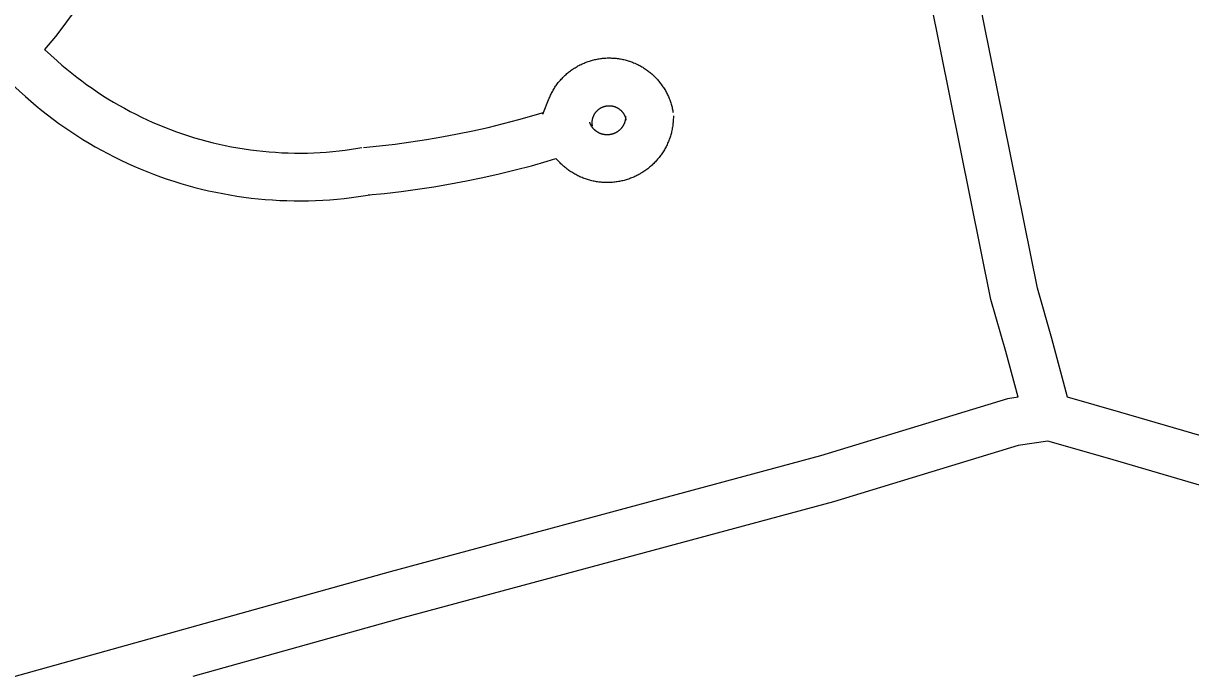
# Model space of a CAD drawing. Extents: x 3540316 to 3578335, y 553172 to 578787.
# Drawn here: x 3544859 to 3545592, y 574758 to 575168 of the extents above; entities that cross this region are included whole.
import ezdxf

# ---------------------------------------------------------------- set-up
doc = ezdxf.new("R2010")
doc.units = 0
doc.layers.add('V-ROAD-CNTR', color=7, linetype='Continuous')

msp = doc.modelspace()

# ---------------------------------------------------------------- linework, layer by layer
at = {"layer": 'V-ROAD-CNTR'}
for points in [[(3545515.08, 574933.39), (3545505.22, 574970.14), (3545496.17, 575001.75), (3545445.63, 575253.03), (3545391.43, 575496.93), (3545363.26, 575638.96)], [(3545484.04, 574933.32), (3545476.31, 574962.12), (3545467, 574994.66), (3545416.28, 575246.82), (3545362.07, 575490.75), (3545333.81, 575633.25)], [(3544939.26, 575259.81), (3544938.67, 575258.42), (3544935.49, 575251.44), (3544932.27, 575244.5), (3544928.86, 575237.6), (3544925.36, 575230.73), (3544921.72, 575223.95), (3544917.96, 575217.26), (3544914.13, 575210.66), (3544910.15, 575204.01), (3544906.03, 575197.53), (3544901.84, 575191.1), (3544897.52, 575184.72), (3544893.07, 575178.42), (3544888.55, 575172.25), (3544883.93, 575166.16), (3544879.19, 575160.08), (3544872.42, 575151.82)], [(3544872.42, 575151.82), (3544880.31, 575144.69), (3544883.31, 575142.04), (3544886.32, 575139.5), (3544889.41, 575136.98), (3544892.56, 575134.5), (3544895.76, 575132.08), (3544898.97, 575129.71), (3544902.2, 575127.43), (3544905.48, 575125.21), (3544908.86, 575123), (3544912.23, 575120.87), (3544915.65, 575118.8), (3544919.07, 575116.8), (3544922.56, 575114.86), (3544926.09, 575112.96), (3544929.63, 575111.13), (3544933.18, 575109.39), (3544936.82, 575107.68), (3544940.44, 575106.04), (3544944.11, 575104.48), (3544947.82, 575102.95), (3544951.55, 575101.51), (3544955.26, 575100.13), (3544959.01, 575098.84), (3544962.85, 575097.58), (3544966.65, 575096.39), (3544970.46, 575095.28), (3544974.28, 575094.24), (3544978.21, 575093.25), (3544982.07, 575092.33), (3544985.93, 575091.51), (3544989.89, 575090.73), (3544993.84, 575090), (3544997.71, 575089.37), (3545001.7, 575088.81), (3545005.64, 575088.3), (3545009.62, 575087.88), (3545013.6, 575087.5), (3545017.56, 575087.21), (3545021.55, 575086.99), (3545025.54, 575086.83), (3545029.51, 575086.74), (3545033.5, 575086.75), (3545037.5, 575086.78), (3545041.48, 575086.92), (3545045.5, 575087.1), (3545049.41, 575087.36), (3545053.42, 575087.71), (3545057.43, 575088.11), (3545061.35, 575088.56), (3545065.28, 575089.11), (3545069.3, 575089.73), (3545071.78, 575090.15)], [(3545185.51, 575111.18), (3545189.47, 575121.22), (3545189.76, 575121.89), (3545190.02, 575122.48), (3545190.32, 575123.15), (3545190.65, 575123.84), (3545190.95, 575124.42), (3545191.27, 575125.03), (3545191.63, 575125.69), (3545191.98, 575126.3), (3545192.35, 575126.93), (3545192.71, 575127.51), (3545193.08, 575128.09), (3545193.5, 575128.72), (3545193.9, 575129.29), (3545194.29, 575129.84), (3545194.74, 575130.44), (3545195.17, 575131), (3545195.6, 575131.54), (3545196.06, 575132.09), (3545196.52, 575132.62), (3545197.01, 575133.18), (3545197.49, 575133.69), (3545197.94, 575134.17), (3545198.47, 575134.71), (3545199, 575135.21), (3545199.47, 575135.66), (3545200.01, 575136.16), (3545200.57, 575136.65), (3545201.1, 575137.1), (3545201.61, 575137.51), (3545202.19, 575137.97), (3545202.78, 575138.42), (3545203.34, 575138.83), (3545203.91, 575139.23), (3545204.51, 575139.65), (3545205.11, 575140.04), (3545205.67, 575140.39), (3545206.3, 575140.78), (3545206.93, 575141.14), (3545207.53, 575141.48), (3545208.16, 575141.82), (3545208.79, 575142.14), (3545209.43, 575142.46), (3545210.08, 575142.76), (3545210.69, 575143.04), (3545211.35, 575143.33), (3545212.04, 575143.61), (3545212.7, 575143.86), (3545213.33, 575144.1), (3545214.01, 575144.34), (3545214.68, 575144.56), (3545215.39, 575144.78), (3545216.07, 575144.98), (3545216.71, 575145.16), (3545217.44, 575145.34), (3545218.13, 575145.5), (3545218.77, 575145.64), (3545219.5, 575145.79), (3545220.2, 575145.92), (3545220.91, 575146.03), (3545221.64, 575146.14), (3545222.3, 575146.22), (3545223, 575146.3), (3545223.75, 575146.37), (3545224.42, 575146.42), (3545225.1, 575146.46), (3545225.87, 575146.49), (3545226.58, 575146.51), (3545227.28, 575146.51)], [(3545227.28, 575146.51), (3545227.95, 575146.5), (3545228.66, 575146.48), (3545229.41, 575146.45), (3545230.13, 575146.4), (3545230.81, 575146.34), (3545231.5, 575146.28), (3545232.22, 575146.19), (3545232.93, 575146.1), (3545233.64, 575145.98), (3545234.31, 575145.87), (3545235.02, 575145.74), (3545235.74, 575145.59), (3545236.41, 575145.44), (3545237.1, 575145.27), (3545237.8, 575145.08), (3545238.47, 575144.9), (3545239.12, 575144.7), (3545239.83, 575144.48), (3545240.54, 575144.23), (3545241.16, 575144.01), (3545241.81, 575143.77), (3545242.49, 575143.5), (3545243.16, 575143.21), (3545243.77, 575142.95), (3545244.44, 575142.64), (3545245.12, 575142.31), (3545245.7, 575142.02), (3545246.32, 575141.7), (3545247, 575141.33), (3545247.59, 575140.99), (3545248.19, 575140.63), (3545248.79, 575140.26), (3545249.38, 575139.89), (3545250, 575139.47), (3545250.57, 575139.07), (3545251.13, 575138.67), (3545251.73, 575138.23), (3545252.27, 575137.8), (3545252.82, 575137.37), (3545253.38, 575136.9), (3545253.91, 575136.45), (3545254.47, 575135.95), (3545254.97, 575135.48), (3545255.44, 575135.03), (3545256, 575134.49), (3545256.5, 575133.97), (3545256.94, 575133.5), (3545257.44, 575132.96), (3545257.93, 575132.39), (3545258.38, 575131.86), (3545258.8, 575131.34), (3545259.26, 575130.77), (3545259.69, 575130.2), (3545260.11, 575129.63), (3545260.52, 575129.05), (3545260.92, 575128.47), (3545261.31, 575127.87), (3545261.68, 575127.28), (3545262.06, 575126.65), (3545262.42, 575126.05), (3545262.75, 575125.45), (3545263.1, 575124.81), (3545263.43, 575124.18), (3545263.75, 575123.52), (3545264.05, 575122.89), (3545264.32, 575122.28), (3545264.61, 575121.62), (3545264.89, 575120.93), (3545265.15, 575120.25), (3545265.39, 575119.62), (3545265.62, 575118.97), (3545265.84, 575118.3), (3545266.07, 575117.57), (3545266.26, 575116.88), (3545266.44, 575116.26), (3545266.62, 575115.54), (3545266.78, 575114.84), (3545266.93, 575114.2), (3545267.07, 575113.47), (3545267.2, 575112.74), (3545267.28, 575112.28)], [(3544852.38, 575129.49), (3544860.31, 575122.33), (3544863.69, 575119.33), (3544867.18, 575116.39), (3544870.66, 575113.56), (3544874.23, 575110.75), (3544877.79, 575108.06), (3544881.4, 575105.39), (3544885.15, 575102.75), (3544888.88, 575100.22), (3544892.62, 575097.78), (3544896.43, 575095.36), (3544900.31, 575093.01), (3544904.2, 575090.74), (3544908.17, 575088.53), (3544912.11, 575086.42), (3544916.13, 575084.34), (3544920.2, 575082.34), (3544924.26, 575080.44), (3544928.37, 575078.57), (3544932.53, 575076.8), (3544936.71, 575075.08), (3544940.9, 575073.46), (3544945.15, 575071.88), (3544949.45, 575070.4), (3544953.69, 575069.01), (3544957.97, 575067.67), (3544962.33, 575066.4), (3544966.71, 575065.21), (3544971.06, 575064.12), (3544975.45, 575063.07), (3544979.92, 575062.11), (3544984.29, 575061.25), (3544988.72, 575060.44), (3544993.2, 575059.71), (3544997.67, 575059.08), (3545002.16, 575058.5), (3545006.62, 575058.03), (3545011.08, 575057.6), (3545015.65, 575057.27), (3545020.12, 575057.02), (3545024.6, 575056.85), (3545029.17, 575056.74), (3545033.66, 575056.75), (3545038.15, 575056.79), (3545042.66, 575056.94), (3545047.18, 575057.14), (3545051.71, 575057.45), (3545056.19, 575057.84), (3545060.63, 575058.28), (3545065.17, 575058.8), (3545069.64, 575059.43), (3545074.07, 575060.11), (3545076.79, 575060.57)], [(3545216.63, 575103.94), (3545216.58, 575104.21), (3545216.56, 575104.36), (3545216.53, 575104.59), (3545216.51, 575104.79), (3545216.5, 575104.92), (3545216.48, 575105.15), (3545216.47, 575105.36), (3545216.46, 575105.49), (3545216.46, 575105.67), (3545216.46, 575105.87), (3545216.46, 575106.09), (3545216.47, 575106.28), (3545216.47, 575106.42), (3545216.48, 575106.6), (3545216.5, 575106.81), (3545216.52, 575107.01), (3545216.54, 575107.18), (3545216.57, 575107.36), (3545216.59, 575107.54), (3545216.63, 575107.74), (3545216.66, 575107.92), (3545216.69, 575108.08), (3545216.74, 575108.28), (3545216.78, 575108.46), (3545216.83, 575108.65), (3545216.88, 575108.82), (3545216.94, 575109.01), (3545216.99, 575109.17), (3545217.04, 575109.31), (3545217.12, 575109.54), (3545217.19, 575109.73), (3545217.24, 575109.86), (3545217.31, 575110.02), (3545217.41, 575110.24), (3545217.48, 575110.39), (3545217.53, 575110.51), (3545217.64, 575110.73), (3545217.74, 575110.91), (3545217.81, 575111.03), (3545217.91, 575111.21), (3545217.99, 575111.35), (3545218.1, 575111.53), (3545218.21, 575111.71), (3545218.29, 575111.82), (3545218.4, 575111.98), (3545218.53, 575112.16), (3545218.62, 575112.28), (3545218.74, 575112.43), (3545218.87, 575112.59), (3545218.97, 575112.72), (3545219.11, 575112.88), (3545219.21, 575112.99), (3545219.34, 575113.14), (3545219.5, 575113.31), (3545219.6, 575113.41), (3545219.72, 575113.52), (3545219.9, 575113.69), (3545220.02, 575113.8), (3545220.13, 575113.9), (3545220.28, 575114.03), (3545220.47, 575114.18), (3545220.6, 575114.28), (3545220.72, 575114.37), (3545220.88, 575114.49), (3545221.05, 575114.61), (3545221.18, 575114.7), (3545221.33, 575114.8), (3545221.53, 575114.92), (3545221.66, 575115.01), (3545221.81, 575115.09), (3545221.99, 575115.19), (3545222.15, 575115.28), (3545222.31, 575115.36), (3545222.47, 575115.44), (3545222.64, 575115.52), (3545222.84, 575115.61), (3545223.01, 575115.68), (3545223.14, 575115.74), (3545223.32, 575115.81), (3545223.53, 575115.89), (3545223.69, 575115.94), (3545223.87, 575116), (3545224.02, 575116.05), (3545224.21, 575116.1), (3545224.42, 575116.16), (3545224.56, 575116.2), (3545224.75, 575116.24), (3545224.98, 575116.29), (3545225.13, 575116.32), (3545225.31, 575116.35), (3545225.49, 575116.38), (3545225.64, 575116.41), (3545225.87, 575116.44), (3545226.07, 575116.46), (3545226.2, 575116.47), (3545226.43, 575116.49), (3545226.64, 575116.5), (3545226.77, 575116.5), (3545226.95, 575116.51), (3545227.15, 575116.51)], [(3545227.15, 575116.51), (3545227.38, 575116.51), (3545227.56, 575116.5), (3545227.7, 575116.49), (3545227.88, 575116.48), (3545228.09, 575116.46), (3545228.29, 575116.45), (3545228.47, 575116.42), (3545228.64, 575116.4), (3545228.82, 575116.37), (3545229.02, 575116.34), (3545229.2, 575116.31), (3545229.36, 575116.27), (3545229.56, 575116.23), (3545229.74, 575116.18), (3545229.91, 575116.14), (3545230.1, 575116.08), (3545230.31, 575116.02), (3545230.45, 575115.98), (3545230.6, 575115.93), (3545230.82, 575115.85), (3545231, 575115.78), (3545231.15, 575115.72), (3545231.31, 575115.66), (3545231.53, 575115.56), (3545231.67, 575115.49), (3545231.8, 575115.43), (3545232.02, 575115.32), (3545232.19, 575115.23), (3545232.3, 575115.17), (3545232.49, 575115.06), (3545232.65, 575114.97), (3545232.82, 575114.86), (3545232.98, 575114.76), (3545233.11, 575114.68), (3545233.27, 575114.56), (3545233.43, 575114.44), (3545233.56, 575114.35), (3545233.72, 575114.22), (3545233.88, 575114.1), (3545234.01, 575113.99), (3545234.16, 575113.86), (3545234.27, 575113.77), (3545234.42, 575113.62), (3545234.6, 575113.45), (3545234.68, 575113.37), (3545234.8, 575113.25), (3545234.98, 575113.06), (3545235.08, 575112.95), (3545235.18, 575112.83), (3545235.31, 575112.68), (3545235.45, 575112.51), (3545235.55, 575112.38), (3545235.66, 575112.24), (3545235.77, 575112.09), (3545235.88, 575111.93), (3545235.99, 575111.77), (3545236.09, 575111.62), (3545236.2, 575111.45), (3545236.28, 575111.32), (3545236.38, 575111.14), (3545236.48, 575110.96), (3545236.56, 575110.82), (3545236.65, 575110.65), (3545236.72, 575110.51), (3545236.8, 575110.32), (3545236.9, 575110.12), (3545236.97, 575109.96), (3545237.02, 575109.82), (3545237.09, 575109.66), (3545237.16, 575109.45), (3545237.23, 575109.26), (3545237.29, 575109.08), (3545237.33, 575108.95), (3545237.38, 575108.78), (3545237.44, 575108.54), (3545237.48, 575108.39), (3545237.52, 575108.22), (3545237.58, 575107.98), (3545237.6, 575107.84), (3545237.63, 575107.68), (3545237.68, 575107.42)], [(3545072.85, 575090.29), (3545082.83, 575091.25), (3545092.61, 575092.42), (3545102.46, 575093.76), (3545112.32, 575095.22), (3545122.05, 575096.9), (3545131.79, 575098.75), (3545141.55, 575100.72), (3545151.17, 575102.89), (3545160.77, 575105.24), (3545170.41, 575107.77), (3545185.89, 575112.14)], [(3545267.47, 575110.22), (3545267.48, 575109.57), (3545267.46, 575108.82), (3545267.44, 575108.15), (3545267.41, 575107.42), (3545267.36, 575106.65), (3545267.3, 575105.96), (3545267.23, 575105.26), (3545267.14, 575104.49), (3545267.04, 575103.78), (3545266.93, 575103.06), (3545266.81, 575102.37), (3545266.68, 575101.68), (3545266.52, 575100.91), (3545266.35, 575100.19), (3545266.19, 575099.54), (3545266.01, 575098.84), (3545265.81, 575098.13), (3545265.59, 575097.41), (3545265.36, 575096.71), (3545265.15, 575096.07), (3545264.9, 575095.38), (3545264.63, 575094.66), (3545264.37, 575094.02), (3545264.09, 575093.35), (3545263.78, 575092.66), (3545263.49, 575092.02), (3545263.18, 575091.38), (3545262.84, 575090.71), (3545262.49, 575090.04), (3545262.16, 575089.45), (3545261.81, 575088.83), (3545261.43, 575088.19), (3545261.03, 575087.56), (3545260.66, 575086.98), (3545260.25, 575086.35), (3545259.8, 575085.72), (3545259.41, 575085.18), (3545258.99, 575084.61), (3545258.52, 575084), (3545258.07, 575083.45), (3545257.59, 575082.87), (3545257.13, 575082.34), (3545256.66, 575081.82), (3545256.14, 575081.26), (3545255.65, 575080.74), (3545255.15, 575080.24), (3545254.61, 575079.71), (3545254.09, 575079.23), (3545253.56, 575078.74), (3545253.01, 575078.26), (3545252.46, 575077.8), (3545251.86, 575077.31), (3545251.32, 575076.88), (3545250.77, 575076.47), (3545250.15, 575076), (3545249.54, 575075.58), (3545248.99, 575075.2), (3545248.36, 575074.79), (3545247.71, 575074.38), (3545247.1, 575074.02), (3545246.54, 575073.69), (3545245.86, 575073.31), (3545245.2, 575072.95), (3545244.58, 575072.63), (3545243.93, 575072.32), (3545243.26, 575072), (3545242.58, 575071.7), (3545241.96, 575071.43), (3545241.26, 575071.14), (3545240.57, 575070.87), (3545239.92, 575070.64), (3545239.22, 575070.39), (3545238.52, 575070.16), (3545237.82, 575069.94), (3545237.14, 575069.75), (3545236.47, 575069.56), (3545235.75, 575069.38), (3545235, 575069.21), (3545234.3, 575069.06), (3545233.62, 575068.92), (3545232.9, 575068.79), (3545232.2, 575068.68), (3545231.43, 575068.57), (3545230.71, 575068.48), (3545230.05, 575068.4), (3545229.27, 575068.33), (3545228.55, 575068.28), (3545227.88, 575068.24), (3545227.13, 575068.21), (3545226.4, 575068.2), (3545225.66, 575068.19), (3545224.91, 575068.21), (3545224.23, 575068.23), (3545223.49, 575068.26), (3545222.74, 575068.31), (3545222.07, 575068.37), (3545221.33, 575068.44), (3545220.57, 575068.53), (3545219.86, 575068.63), (3545219.14, 575068.74)], [(3545237.47, 575110.02), (3545237.47, 575109.73), (3545237.47, 575109.56), (3545237.46, 575109.31), (3545237.45, 575109.1), (3545237.44, 575108.95), (3545237.42, 575108.71), (3545237.4, 575108.49), (3545237.38, 575108.34), (3545237.36, 575108.14), (3545237.32, 575107.93), (3545237.28, 575107.71), (3545237.24, 575107.49), (3545237.21, 575107.34), (3545237.17, 575107.16), (3545237.11, 575106.91), (3545237.06, 575106.71), (3545237.01, 575106.53), (3545236.95, 575106.36), (3545236.89, 575106.17), (3545236.81, 575105.94), (3545236.75, 575105.75), (3545236.69, 575105.6), (3545236.6, 575105.38), (3545236.53, 575105.2), (3545236.45, 575105.04), (3545236.36, 575104.84), (3545236.27, 575104.64), (3545236.19, 575104.48), (3545236.11, 575104.33), (3545235.98, 575104.11), (3545235.88, 575103.92), (3545235.79, 575103.77), (3545235.69, 575103.61), (3545235.56, 575103.4), (3545235.46, 575103.26), (3545235.37, 575103.13), (3545235.22, 575102.92), (3545235.09, 575102.74), (3545234.99, 575102.62), (3545234.85, 575102.45), (3545234.73, 575102.31), (3545234.59, 575102.14), (3545234.44, 575101.97), (3545234.33, 575101.85), (3545234.18, 575101.7), (3545234.03, 575101.55), (3545233.9, 575101.42), (3545233.74, 575101.27), (3545233.59, 575101.13), (3545233.44, 575101), (3545233.28, 575100.86), (3545233.16, 575100.77), (3545232.97, 575100.62), (3545232.78, 575100.47), (3545232.66, 575100.38), (3545232.5, 575100.27), (3545232.29, 575100.13), (3545232.14, 575100.03), (3545232, 575099.94), (3545231.82, 575099.83), (3545231.58, 575099.69), (3545231.45, 575099.62), (3545231.29, 575099.54), (3545231.08, 575099.43), (3545230.9, 575099.34), (3545230.73, 575099.26), (3545230.56, 575099.18), (3545230.33, 575099.08), (3545230.17, 575099.02), (3545230, 575098.95), (3545229.78, 575098.87), (3545229.59, 575098.81), (3545229.41, 575098.75), (3545229.23, 575098.69), (3545229.02, 575098.63), (3545228.79, 575098.57), (3545228.61, 575098.52), (3545228.46, 575098.49), (3545228.25, 575098.44), (3545228.03, 575098.4), (3545227.83, 575098.36), (3545227.61, 575098.33), (3545227.46, 575098.3), (3545227.26, 575098.28), (3545227, 575098.25), (3545226.85, 575098.24), (3545226.65, 575098.22), (3545226.39, 575098.21), (3545226.22, 575098.2), (3545226.01, 575098.2), (3545225.82, 575098.2), (3545225.65, 575098.2), (3545225.4, 575098.21), (3545225.2, 575098.22), (3545225.04, 575098.23), (3545224.78, 575098.25), (3545224.59, 575098.27), (3545224.43, 575098.29), (3545224.22, 575098.31), (3545224.02, 575098.35)], [(3545224.02, 575098.35), (3545223.78, 575098.39), (3545223.58, 575098.43), (3545223.43, 575098.46), (3545223.24, 575098.5), (3545223, 575098.56), (3545222.82, 575098.61), (3545222.61, 575098.67), (3545222.43, 575098.72), (3545222.26, 575098.77), (3545222.04, 575098.85), (3545221.84, 575098.92), (3545221.67, 575098.99), (3545221.48, 575099.06), (3545221.31, 575099.14), (3545221.11, 575099.22), (3545220.91, 575099.31), (3545220.73, 575099.4), (3545220.57, 575099.48), (3545220.41, 575099.57), (3545220.2, 575099.69), (3545220.01, 575099.79), (3545219.86, 575099.88), (3545219.71, 575099.98), (3545219.49, 575100.11), (3545219.34, 575100.22), (3545219.22, 575100.3), (3545219.01, 575100.45), (3545218.82, 575100.59), (3545218.71, 575100.68), (3545218.54, 575100.81), (3545218.39, 575100.94), (3545218.23, 575101.08), (3545218.05, 575101.24), (3545217.94, 575101.34), (3545217.78, 575101.49), (3545217.63, 575101.65), (3545217.52, 575101.76), (3545217.36, 575101.92), (3545217.21, 575102.09), (3545217.09, 575102.23), (3545216.95, 575102.39), (3545216.85, 575102.52), (3545216.72, 575102.69), (3545216.56, 575102.89), (3545216.46, 575103.02), (3545216.36, 575103.17), (3545216.22, 575103.37), (3545216.12, 575103.53), (3545216.02, 575103.68), (3545215.92, 575103.86), (3545215.79, 575104.07), (3545215.7, 575104.23), (3545215.61, 575104.4), (3545215.52, 575104.57), (3545215.44, 575104.75), (3545215.35, 575104.94), (3545215.26, 575105.13), (3545215.18, 575105.33), (3545215.11, 575105.5), (3545215.04, 575105.68), (3545214.96, 575105.9), (3545214.88, 575106.12)], [(3545075.72, 575060.43), (3545086.05, 575061.42), (3545096.42, 575062.66), (3545106.7, 575064.06), (3545117.06, 575065.6), (3545127.39, 575067.38), (3545137.56, 575069.31), (3545147.82, 575071.38), (3545158.04, 575073.69), (3545168.14, 575076.16), (3545178.29, 575078.82), (3545188.27, 575081.64), (3545193.68, 575083.23)], [(3545219.14, 575068.74), (3545218.47, 575068.86), (3545217.76, 575068.99), (3545217, 575069.15), (3545216.29, 575069.32), (3545215.63, 575069.48), (3545214.91, 575069.67), (3545214.22, 575069.86), (3545213.51, 575070.07), (3545212.8, 575070.31), (3545212.15, 575070.53), (3545211.47, 575070.77), (3545210.77, 575071.04), (3545210.1, 575071.31), (3545209.42, 575071.59), (3545208.76, 575071.88), (3545208.12, 575072.18), (3545207.47, 575072.49), (3545206.79, 575072.83), (3545206.14, 575073.18), (3545205.54, 575073.51), (3545204.92, 575073.86), (3545204.27, 575074.24), (3545203.64, 575074.64), (3545203.07, 575075.01), (3545202.45, 575075.42), (3545201.8, 575075.87), (3545201.26, 575076.26), (3545200.7, 575076.68), (3545200.09, 575077.15), (3545199.53, 575077.61), (3545198.96, 575078.08), (3545198.43, 575078.54), (3545197.91, 575079), (3545197.34, 575079.53), (3545196.83, 575080.02), (3545196.33, 575080.51), (3545193.68, 575083.23)], [(3545484.04, 574933.32), (3545477.49, 574932.35), (3545359.81, 574896.43), (3545089.51, 574823.61), (3544820.71, 574748.65), (3544585.55, 574686.17), (3544473.34, 574660.28)], [(3546044.06, 574772.38), (3545920.1, 574812.47), (3545670.98, 574888.06), (3545548.59, 574923.76), (3545515.08, 574933.39)], [(3546027.42, 574746.23), (3545911.13, 574783.84), (3545662.42, 574859.3), (3545540.25, 574894.95), (3545502.64, 574905.75), (3545484.11, 574903), (3545368.09, 574867.59), (3545097.44, 574794.68), (3544965.47, 574757.88)]]:
    msp.add_lwpolyline(points, dxfattribs=at)

doc.saveas('drawing.dxf')
